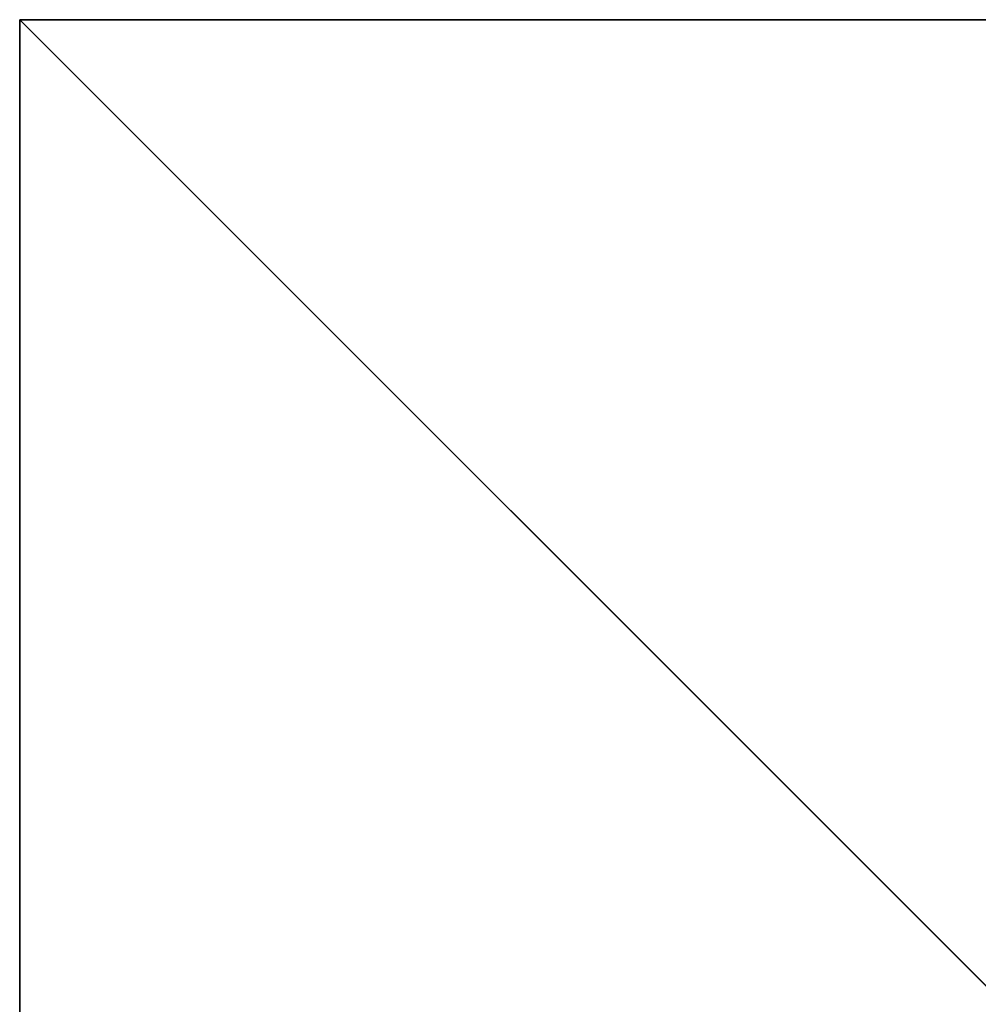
# Model space of a CAD drawing. Header units: millimetres. Extents: x -20851 to -17632, y 368 to 3070.
# Tile 436 of 656: x -20817 to -20621, y 2869 to 3070. Entities that reach past the tile are written whole.
import ezdxf

# ---------------------------------------------------------------- set-up
doc = ezdxf.new("R2010")
doc.units = ezdxf.units.MM
doc.layers.add('A-WALL', color=113, linetype='Continuous', lineweight=25)

msp = doc.modelspace()

# ---------------------------------------------------------------- meshes
at = {"layer": 'A-WALL'}
mesh = msp.add_polyface(dxfattribs=at)
corners = [(-20816.54, 369.03, -512.42), (-20816.54, 3069.53, -512.42), (-20616.54, 3069.53, -512.42), (-20616.54, 2869.53, -512.42), (-20616.54, 369.03, -512.42)]
mesh.append_faces([[corners[k] for k in face] for face in [(3, 0, 1, 2)]], dxfattribs={"vtx0": -1})
mesh.append_faces([[corners[k] for k in face] for face in [(3, 4, 0)]], dxfattribs={"vtx2": -1})
mesh = msp.add_polyface(dxfattribs=at)
corners = [(-20816.54, 369.03, -512.42), (-20816.54, 369.03, 2500), (-20816.54, 3069.53, 2500), (-20816.54, 3069.53, -512.42)]
mesh.append_faces([[corners[k] for k in face] for face in [(2, 3, 0, 1)]])
mesh = msp.add_polyface(dxfattribs=at)
corners = [(-20816.54, 3069.53, 2500), (-20816.54, 369.03, 2500), (-20615.54, 369.03, 2500), (-20615.54, 2868.53, 2500), (-20615.54, 3069.53, 2500)]
mesh.append_faces([[corners[k] for k in face] for face in [(3, 0, 1, 2)]], dxfattribs={"vtx0": -1})
mesh.append_faces([[corners[k] for k in face] for face in [(3, 4, 0)]], dxfattribs={"vtx2": -1})
mesh = msp.add_polyface(dxfattribs=at)
corners = [(-20816.54, 3069.53, -512.42), (-20816.54, 3069.53, 2500), (-20615.54, 3069.53, 2500), (-20615.54, 3069.53, -512.42), (-20616.54, 3069.53, -512.42)]
mesh.append_faces([[corners[k] for k in face] for face in [(2, 3, 4)]], dxfattribs={"vtx2": -1})
mesh.append_faces([[corners[k] for k in face] for face in [(4, 0, 1, 2)]], dxfattribs={"vtx3": -1})

doc.saveas('drawing.dxf')
